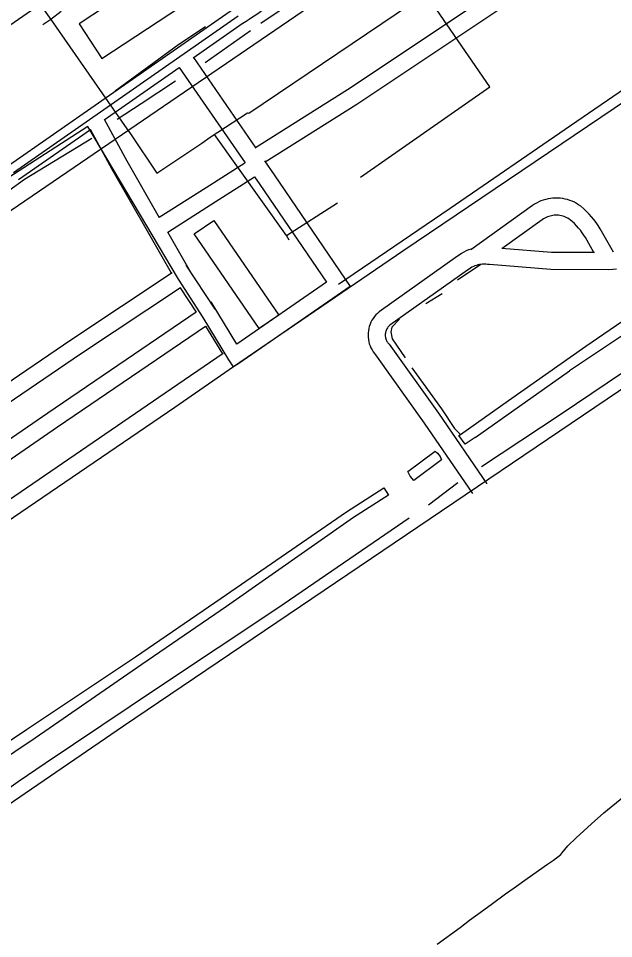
# Model space of a CAD drawing. Extents: x 3355724 to 3393621, y 594744 to 620174.
# Drawn here: x 3388652 to 3389691, y 610441 to 612048 of the extents above; entities that cross this region are included whole.
import ezdxf

# ---------------------------------------------------------------- set-up
doc = ezdxf.new("R2010")
doc.units = 0
for name, color, linetype in [('V-BLDG-OTLN', 7, 'Continuous'), ('V-ROAD-CNTR', 7, 'Continuous'), ('V-SITE-OTLN', 7, 'Continuous'), ('V-SITE-VEGE', 7, 'Continuous'), ('V-TOPO-SHOR', 7, 'Continuous'), ('V-UTIL-LINE', 7, 'Continuous')]:
    doc.layers.add(name, color=color, linetype=linetype)

msp = doc.modelspace()

# ---------------------------------------------------------------- linework, layer by layer
at = {"layer": 'V-BLDG-OTLN'}
for points in [[(3388797.3, 611978.7), (3389034.8, 612135.3), (3388995, 612195.5), (3388757.6, 612038.9)], [(3388993.3, 611695.6), (3389106.7, 611530.4), (3389072.2, 611506.7), (3388958.9, 611672)]]:
    msp.add_lwpolyline(points, close=True, dxfattribs=at)
at = {"layer": 'V-ROAD-CNTR'}
for points in [[(3389065.7, 611822.7), (3389226.8, 611924.1), (3389508.8, 612112.8), (3389613.1, 612187.3), (3389494.9, 612362.9)], [(3389082.7, 611797.9), (3389243.1, 611898.9), (3389525.8, 612088.1), (3389630.9, 612163.2)], [(3389043.7, 612040.3), (3389049.4, 612043.8), (3389055.1, 612047.4), (3389060.8, 612051.1), (3389066.5, 612054.9), (3389072.1, 612058.7), (3389077.7, 612062.6), (3389083.2, 612066.6), (3389088.7, 612070.6), (3389094.1, 612074.7), (3389099.5, 612078.8), (3389104.8, 612083.1), (3389110.1, 612087.3), (3389115.3, 612091.7), (3389119.3, 612095.1)], [(3388634.7, 611791.6), (3389027.2, 612065.4)], [(3388643.3, 611779.3), (3389035.8, 612053.1)], [(3388957, 611979.9), (3389044.4, 612040.8)], [(3388957.4, 611980.1), (3389066.3, 611821.8)], [(3388801.6, 611871.4), (3388932.5, 611962.8)], [(3388932.8, 611963), (3389047.6, 611796.1)], [(3389743.5, 611947.9), (3389616.3, 611860.8), (3389405.6, 611716.3), (3389210.7, 611583.8)], [(3388898.3, 611700.4), (3388841.9, 611799), (3388802.1, 611871.8)], [(3388651.9, 611767), (3388777.7, 611854.7)], [(3388919.3, 611603.2), (3388879.7, 611672.5), (3388815.8, 611784.4), (3388777.4, 611854.5)], [(3389081.6, 611799.5), (3389098.2, 611775.5), (3389231.5, 611579.9), (3389036.9, 611445.9), (3389027.7, 611439.6), (3388925.1, 611368.9), (3388630.3, 611167.7), (3388335.9, 610969.3), (3388382.9, 610852.8)], [(3388897.9, 611701.1), (3388979.6, 611753.3), (3389047.4, 611796.3)], [(3388912.8, 611675), (3388995.7, 611728), (3389064.4, 611771.6)], [(3389064.3, 611771.7), (3389073.4, 611758.5), (3389189.9, 611587.7), (3389033, 611479.7)], [(3389691.1, 611640.3), (3389668, 611681.2), (3389664.4, 611686.7), (3389660.7, 611691.9), (3389656.8, 611697), (3389652.7, 611702), (3389648.4, 611706.7), (3389643.9, 611711.3), (3389639.2, 611715.8), (3389634, 611720.4), (3389630.2, 611723), (3389626.5, 611725.3), (3389622.8, 611727.3), (3389618.9, 611729.1), (3389614.9, 611730.6), (3389610.8, 611732), (3389606.6, 611733), (3389602.4, 611733.8), (3389598.2, 611734.4), (3389593.9, 611734.7), (3389589.6, 611734.7), (3389585.3, 611734.5), (3389581.1, 611734), (3389576.8, 611733.3), (3389572.7, 611732.3), (3389568.6, 611731.1), (3389564.5, 611729.6), (3389560.6, 611727.9), (3389556.8, 611726), (3389553.1, 611723.8), (3389549.7, 611721.5), (3389441.8, 611644.5)], [(3385826.7, 608732.5), (3387168.6, 609671.6), (3388835.2, 610812.5), (3390152.6, 611703.8)], [(3389657, 611639.6), (3389642.3, 611665.6), (3389639.6, 611669.8), (3389636.5, 611674.1), (3389633.3, 611678.3), (3389630, 611682.3), (3389626.5, 611686.2), (3389622.8, 611690), (3389619, 611693.6), (3389615.4, 611696.7), (3389613.7, 611698), (3389611.6, 611699.3), (3389609.4, 611700.4), (3389607.1, 611701.5), (3389604.8, 611702.4), (3389602.5, 611703.1), (3389600.1, 611703.7), (3389597.6, 611704.2), (3389595.2, 611704.5), (3389592.7, 611704.7), (3389590.2, 611704.7), (3389587.7, 611704.6), (3389585.3, 611704.3), (3389582.8, 611703.9), (3389580.4, 611703.3), (3389578, 611702.6), (3389575.7, 611701.8), (3389573.4, 611700.8), (3389571.2, 611699.6), (3389569.1, 611698.4), (3389566.8, 611696.9), (3389496.6, 611646.7)], [(3388952.3, 611605.9), (3388912.9, 611674.9)], [(3389444.1, 611646), (3389442.4, 611645.5), (3389438, 611644), (3389433.8, 611642.2), (3389429.7, 611640.1), (3389425.7, 611637.8), (3389421.8, 611635.2), (3389418.7, 611632.9), (3389281.9, 611536), (3389278.8, 611533.3), (3389276.1, 611530.6), (3389273.6, 611527.6), (3389271.3, 611524.5), (3389269.3, 611521.2), (3389267.5, 611517.8), (3389265.9, 611514.2), (3389264.7, 611510.5), (3389263.7, 611506.8), (3389263, 611503), (3389262.5, 611499.1), (3389262.4, 611495.3), (3389262.6, 611491.4), (3389263, 611487.5), (3389263.7, 611483.7), (3389264.7, 611480), (3389266, 611476.3), (3389267.5, 611472.8), (3389269.4, 611469.4), (3389271.4, 611466.1), (3389273.7, 611463), (3389275.4, 611460.9), (3389360.7, 611341.7), (3389445.1, 611218.6)], [(3389657.9, 611639.6), (3389582.8, 611639.8), (3389496.1, 611646.8)], [(3388995.6, 611540.6), (3388944.5, 611617.6)], [(3389696.5, 611610.7), (3389690, 611610), (3389683.3, 611609.5), (3389581.6, 611609.8), (3389474.6, 611618.4), (3389470.9, 611618.9), (3389468.1, 611619.1), (3389465.3, 611619.2), (3389462.5, 611619.1), (3389459.7, 611618.8), (3389457, 611618.4), (3389454.3, 611617.8), (3389451.6, 611617), (3389449, 611616), (3389446.4, 611614.9), (3389443.9, 611613.7), (3389441.5, 611612.3), (3389439.2, 611610.7), (3389436.4, 611608.7), (3389300.5, 611512.4), (3389299.4, 611511.4), (3389298.2, 611510.3), (3389297.2, 611509), (3389296.2, 611507.7), (3389295.3, 611506.3), (3389294.6, 611504.8), (3389293.9, 611503.3), (3389293.4, 611501.8), (3389293, 611500.2), (3389292.7, 611498.6), (3389292.5, 611497), (3389292.4, 611495.3), (3389292.5, 611493.7), (3389292.7, 611492), (3389293, 611490.4), (3389293.4, 611488.8), (3389294, 611487.3), (3389294.6, 611485.8), (3389295.4, 611484.3), (3389296.2, 611482.9), (3389297.2, 611481.6), (3389299.1, 611479.4), (3389385.3, 611358.9), (3389469.8, 611235.6)], [(3388920.6, 611604), (3388743.6, 611486.7), (3388437.1, 611278.1), (3388251.4, 611151.7)], [(3388963, 611535.5), (3388935.1, 611577.6), (3388760.3, 611461.8), (3388454, 611253.3), (3388268.3, 611126.9)], [(3388987.7, 611553.6), (3389032.9, 611479.6)], [(3388287.8, 611077.3), (3388416.9, 611162.7), (3388703.3, 611359.7), (3388962.2, 611536.2)], [(3388300.3, 611049.6), (3388433.7, 611137.8), (3388720.3, 611335), (3388978.5, 611511), (3389008.2, 611462.6)], [(3389009.4, 611463.4), (3388908.1, 611393.7), (3388613.4, 611192.5), (3388322.6, 610996.5)]]:
    msp.add_lwpolyline(points, dxfattribs=at)
at = {"layer": 'V-SITE-OTLN'}
for p, q in [((3389715.7, 611907), (3389323.2, 611642.1)), ((3388773.3, 611859.9), (3388569.6, 611728.2)), ((3388931.1, 611593), (3388773.3, 611859.9)), ((3389323.2, 611642.1), (3389027.2, 611439.7)), ((3388974.2, 611526.2), (3388931.1, 611593)), ((3389019.2, 611451.9), (3388974.2, 611526.2)), ((3389027.2, 611439.7), (3389019.2, 611451.9))]:
    msp.add_line(p, q, dxfattribs=at)
at = {"layer": 'V-SITE-VEGE'}
for p, q in [((3389674.5, 610660.7), (3389709.4, 610689.5)), ((3389652.9, 610641.6), (3389674.5, 610660.7)), ((3389625.7, 610617.4), (3389652.9, 610641.6)), ((3389611.7, 610603.4), (3389625.7, 610617.4)), ((3389601.1, 610590.3), (3389611.7, 610603.4)), ((3389576.1, 610570.9), (3389586.4, 610578.1)), ((3389586.4, 610578.1), (3389598.9, 610587.8)), ((3389598.9, 610587.8), (3389601.1, 610590.3)), ((3389540.2, 610546.1), (3389576.1, 610570.9)), ((3389517.5, 610529.6), (3389540.2, 610546.1)), ((3389502.5, 610519.2), (3389517.5, 610529.6)), ((3389480.1, 610502.6), (3389502.5, 610519.2)), ((3389464.7, 610491.5), (3389480.1, 610502.6)), ((3389439.8, 610473.1), (3389464.7, 610491.5)), ((3389423.3, 610460.5), (3389439.8, 610473.1)), ((3389383, 610431.4), (3389423.3, 610460.5))]:
    msp.add_line(p, q, dxfattribs=at)
at = {"layer": 'V-TOPO-SHOR'}
for p, q in [((3388978.1, 611971.2), (3389057, 612027.1)), ((3389459.7, 611618.4), (3389418.9, 611591.3)), ((3389391.9, 611567.6), (3389363.6, 611550)), ((3389449.3, 611316.5), (3389614.4, 611433)), ((3389367.8, 611198.9), (3389419.3, 611238))]:
    msp.add_line(p, q, dxfattribs=at)
for points in [[(3389074.9, 612039.9), (3389139.4, 612083.6), (3389231.3, 612149.5), (3389278, 612180.5)], [(3388820.8, 611922.2), (3388932, 612003.7), (3388978.7, 612034.6)], [(3388824.5, 611872.4), (3388866.3, 611900), (3388926, 611939.7)], [(3388552.1, 611688.2), (3388577.4, 611702.9), (3388594.6, 611713.7), (3388607.6, 611723.8), (3388635.1, 611748.1), (3388662.6, 611767.6), (3388779.8, 611839.4)], [(3389460.5, 611265.6), (3389599.7, 611357.7), (3389815.8, 611503.6), (3390032, 611649.5), (3390193.9, 611761.9)], [(3389449.3, 611316.5), (3389432, 611305), (3389421.2, 611320.2), (3389423.7, 611321.9), (3389507.6, 611381.1), (3389643, 611476), (3389821.9, 611598.6)], [(3389796.1, 611554.2), (3389614.4, 611433)], [(3389317.4, 611523), (3389304.2, 611509.4), (3389302.1, 611501.1), (3389304.7, 611488.8), (3389327, 611455.6)], [(3389339.2, 611438.3), (3389390.7, 611366.5), (3389413.7, 611331.9), (3389423.7, 611321.9)], [(3389332, 611257.2), (3389379.7, 611292.4), (3389383.8, 611288.9), (3389388.6, 611283.4), (3389390.6, 611277.2), (3389342.2, 611241.3), (3389336.1, 611248.9), (3389332, 611257.2)], [(3388547.8, 610707.1), (3388548, 610727.6), (3388666.1, 610806.2), (3388856.1, 610933.5), (3389006, 611035.7), (3389225, 611186.8), (3389289.9, 611228.7), (3389298, 611215.6)], [(3389298, 611215.6), (3389237.2, 611176.4), (3389015.4, 611021.2), (3388867.6, 610919.7), (3388681.1, 610791), (3388609.7, 610743.5)], [(3388698.2, 610747.7), (3388896.5, 610880.2), (3389105, 611018.7), (3389334.2, 611176.1)], [(3388531.4, 610629.9), (3388651.5, 610715.4), (3388698.2, 610747.7)]]:
    msp.add_lwpolyline(points, dxfattribs=at)
at = {"layer": 'V-UTIL-LINE'}
msp.add_line((3389120.1, 611669), (3389209, 611726.6), dxfattribs=at)
for points in [[(3390588.5, 612579.5), (3390451.6, 612673.7), (3390299.5, 612751.6), (3389959.8, 612680.5), (3389847, 612538), (3385533.4, 609593.1), (3385499.6, 609602.1), (3383567, 608497.8), (3381617.2, 607432.4), (3381405.4, 607326.4), (3381328.6, 607207.6), (3381237.1, 607156), (3381225.1, 607117.1), (3377817.4, 605780.1), (3376938.3, 605435.9), (3376895.1, 605351.8), (3376042.4, 605046.4), (3373869.8, 603434.1), (3369595.2, 603170.4)], [(3388437.4, 612457), (3388460.9, 612420.2), (3388532.6, 612308), (3388545.8, 612287.3), (3388644.3, 612133), (3388653.4, 612120.3), (3388689.5, 612072.8), (3388569.9, 611990.2), (3388609.2, 611934.1)], [(3389249.2, 611771.4), (3389475.2, 611928.7), (3389363.2, 612091.8), (3389353.3, 612105.1), (3389283.4, 612206.3), (3389220.3, 612297.6), (3389184.2, 612353.1)], [(3388689.5, 612072.8), (3388708.5, 612046.7), (3388840.9, 611855.5), (3388847.5, 611846.8), (3388893.3, 611778), (3388972.2, 611830.4), (3388986.9, 611840.9), (3389051.7, 611883.5), (3389054.3, 611882.8), (3389363.2, 612091.8)], [(3388726.3, 612060.3), (3388708.5, 612046.7), (3388694.5, 612037.5)], [(3389124.7, 611661), (3389120.1, 611669), (3388994.3, 611845.8)]]:
    msp.add_lwpolyline(points, dxfattribs=at)

doc.saveas('drawing.dxf')
